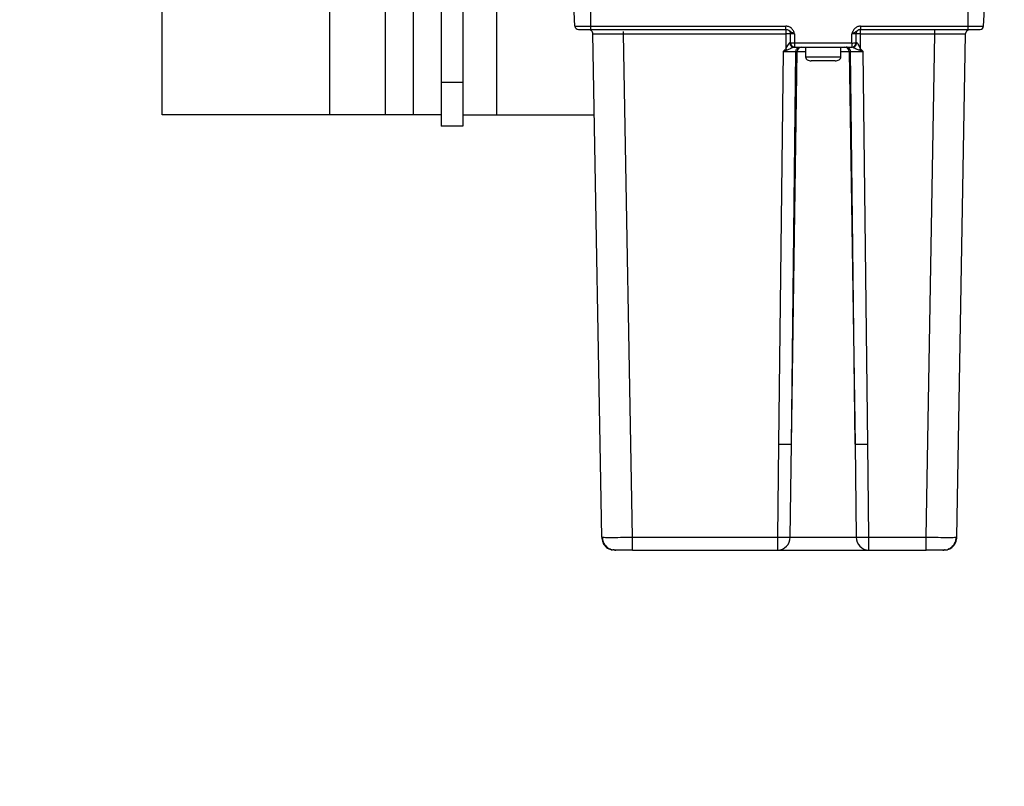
# Model space of a CAD drawing. Header units: inches. Extents: x 170 to 288, y 234 to 248.
# Tile 454 of 480: x 260.077 to 260.371, y 244.264 to 244.493. Entities that reach past the tile are written whole.
import ezdxf

# ---------------------------------------------------------------- set-up
doc = ezdxf.new("R2010")
doc.units = ezdxf.units.IN
doc.header["$LTSCALE"] = 0.25
doc.header["$MEASUREMENT"] = 0
doc.layers.add('ANNOTATIONS', color=1, linetype='Continuous')
doc.layers.add('STANDARD Z GUIDE MOTOR RH', color=7, linetype='Continuous')
doc.styles.add('ARIAL', font='arial.ttf', dxfattribs={"height": 0.09375})
doc.dimstyles.new('STANDARD$0', dxfattribs={"dimtxt": 0.09375, "dimasz": 0.09375, "dimexe": 0.03125, "dimexo": 0.046875, "dimgap": 0.09, "dimtad": 0, "dimtih": 1, "dimtoh": 1, "dimdec": 4, "dimzin": 0, "dimdsep": 46, "dimtxsty": 'ARIAL', "dimcen": 0.09, "dimadec": 0, "dimazin": 0, "dimtfac": 1, "dimtdec": 4, "dimtofl": 0, "dimtmove": 0, "dimatfit": 1, "dimfxl": 1, "dimtolj": 1, "dimtzin": 0, "dimarcsym": 0})

# ---------------------------------------------------------------- blocks, each defined once
blk = doc.blocks.new('*D54')
at = {"layer": 'ANNOTATIONS', "color": 0, "lineweight": -2, "transparency": 16777216}
for p, q in [((260.8643552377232, 245.1923245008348), (261.4626251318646, 245.1923245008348)), ((261.4313751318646, 245.0985745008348), (261.4313751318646, 244.8065568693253)), ((261.4313751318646, 244.2375278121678), (261.4313751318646, 244.5295454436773)), ((259.7476886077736, 244.1437778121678), (261.4626251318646, 244.1437778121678))]:
    blk.add_line(p, q, dxfattribs=at)
at = {"layer": 'ANNOTATIONS', "color": 0, "transparency": 16777216}
for points in [[(261.4157501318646, 245.0985745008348), (261.4470001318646, 245.0985745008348), (261.4313751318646, 245.1923245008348)], [(261.4157501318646, 244.2375278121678), (261.4470001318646, 244.2375278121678), (261.4313751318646, 244.1437778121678)]]:
    blk.add_solid(points, dxfattribs=at)
at = {"layer": 'defpoints', "color": 0, "transparency": 16777216}
for p in [(260.8174802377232, 245.1923245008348), (261.4313751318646, 245.1923245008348), (259.7008136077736, 244.1437778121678)]:
    blk.add_point(p, dxfattribs=at)
at = {"layer": 'ANNOTATIONS', "color": 0, "transparency": 16777216, "insert": (261.4313751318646, 244.6680511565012), "char_height": 0.09375, "attachment_point": 5, "style": 'ARIAL'}
blk.add_mtext('\\A1;HEADROOM', dxfattribs=at)

msp = doc.modelspace()

# ---------------------------------------------------------------- linework, layer by layer
at = {"layer": 'STANDARD Z GUIDE MOTOR RH'}
for p, q in [((260.1191749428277, 244.4644444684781), (260.1191749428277, 244.8644445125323)), ((260.1858416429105, 244.8644445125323), (260.1858416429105, 244.4644444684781)), ((260.1941749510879, 244.8644445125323), (260.1941749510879, 244.4644444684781)), ((260.2025082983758, 244.8644445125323), (260.2025082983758, 244.46103241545)), ((260.2090699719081, 244.5276668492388), (260.2090699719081, 244.46103241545)), ((260.1691749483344, 244.5138124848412), (260.1691749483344, 244.4644444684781)), ((260.2191749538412, 244.4644444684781), (260.2191749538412, 244.5130565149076)), ((260.2471277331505, 244.5030271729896), (260.2471277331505, 244.4899037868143)), ((260.3599886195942, 244.4899037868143), (260.3599886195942, 244.5030271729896)), ((260.2425140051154, 244.4908987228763), (260.2419984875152, 244.500734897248)), ((260.3646023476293, 244.4908987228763), (260.3651178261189, 244.500734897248)), ((260.2425140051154, 244.4908987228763), (260.3055552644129, 244.4908987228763)), ((260.2471265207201, 244.4897875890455), (260.247112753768, 244.4897873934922)), ((260.2471334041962, 244.4897847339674), (260.2471190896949, 244.4897845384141)), ((260.2471277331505, 244.4899037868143), (260.3055551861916, 244.4899037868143)), ((260.3055266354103, 244.4899037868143), (260.3055266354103, 244.4841549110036)), ((260.3278076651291, 244.4899037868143), (260.3599886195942, 244.4899037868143)), ((260.3278078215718, 244.4908987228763), (260.3646023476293, 244.4908987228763)), ((260.327836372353, 244.4841549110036), (260.327836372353, 244.4899037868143)), ((260.3599998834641, 244.4897857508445), (260.3599855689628, 244.4897859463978)), ((260.2505089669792, 244.3382603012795), (260.2478845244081, 244.4886143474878)), ((260.2570694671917, 244.4886143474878), (260.3055266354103, 244.4886143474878)), ((260.2596944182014, 244.3382603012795), (260.2570694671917, 244.4886143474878)), ((260.3068390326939, 244.4885914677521), (260.3068390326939, 244.485966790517)), ((260.3081511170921, 244.4886601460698), (260.3081513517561, 244.4858981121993)), ((260.3252117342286, 244.4858981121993), (260.3252122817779, 244.4886601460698)), ((260.3265240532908, 244.485966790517), (260.3265240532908, 244.4885914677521)), ((260.327836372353, 244.4886143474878), (260.3500462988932, 244.4886143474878)), ((260.3474223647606, 244.3382603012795), (260.3500462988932, 244.4886143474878)), ((260.3566073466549, 244.3382603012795), (260.3592317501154, 244.4886143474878)), ((260.3055266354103, 244.4841549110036), (260.3047136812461, 244.4833649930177)), ((260.3074655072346, 244.4847442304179), (260.3075948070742, 244.4847554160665)), ((260.3081513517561, 244.4858981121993), (260.3252117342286, 244.4858981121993)), ((260.3081513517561, 244.4858981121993), (260.3081513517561, 244.4846544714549)), ((260.3081513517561, 244.4846544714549), (260.3252117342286, 244.4846544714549)), ((260.3114321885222, 244.4846544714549), (260.3114321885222, 244.4816360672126)), ((260.3219308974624, 244.4816360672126), (260.3219308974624, 244.4846544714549)), ((260.3252117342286, 244.4858981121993), (260.3252117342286, 244.4846544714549)), ((260.3286493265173, 244.4833650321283), (260.327836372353, 244.4841549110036)), ((260.3047136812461, 244.4833649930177), (260.3033548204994, 244.3660829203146)), ((260.3058929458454, 244.483759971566), (260.3047136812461, 244.4833649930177)), ((260.3071572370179, 244.36608976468), (260.3085160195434, 244.4833627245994)), ((260.3071572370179, 244.36608976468), (260.3089366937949, 244.4833627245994)), ((260.3085160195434, 244.4833627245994), (260.3089366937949, 244.4833627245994)), ((260.3089366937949, 244.4833627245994), (260.3114321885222, 244.4833627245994)), ((260.3219308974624, 244.4816360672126), (260.3114321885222, 244.4816360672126)), ((260.3219308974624, 244.4833627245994), (260.3244263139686, 244.4833627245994)), ((260.3244263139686, 244.4833627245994), (260.3248470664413, 244.4833627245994)), ((260.3244263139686, 244.4833627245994), (260.3262058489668, 244.36608976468)), ((260.3262058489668, 244.36608976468), (260.3248470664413, 244.4833627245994)), ((260.3286493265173, 244.4833650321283), (260.327470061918, 244.483759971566)), ((260.330008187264, 244.3660829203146), (260.3286493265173, 244.4833650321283)), ((260.2025082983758, 244.4741557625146), (260.2090699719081, 244.4741557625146)), ((260.2025082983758, 244.4644444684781), (260.1191749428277, 244.4644444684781)), ((260.2090699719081, 244.4644444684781), (260.2483064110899, 244.4644444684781)), ((260.2090699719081, 244.46103241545), (260.2025082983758, 244.46103241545)), ((260.3033548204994, 244.3660829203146), (260.3030379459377, 244.3382603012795)), ((260.3068111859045, 244.3382671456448), (260.3071572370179, 244.36608976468)), ((260.3262058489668, 244.36608976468), (260.3265518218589, 244.3382671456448)), ((260.330325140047, 244.3382603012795), (260.330008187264, 244.3660829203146)), ((260.2505089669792, 244.3382603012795), (260.2506897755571, 244.3382483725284)), ((260.2596944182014, 244.3382603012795), (260.3030379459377, 244.3382603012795)), ((260.3030379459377, 244.3382603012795), (260.3030379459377, 244.3343919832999)), ((260.3068111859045, 244.3382671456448), (260.3265518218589, 244.3382671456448)), ((260.330325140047, 244.3382603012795), (260.3474223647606, 244.3382603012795)), ((260.330325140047, 244.3343919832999), (260.330325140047, 244.3382603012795)), ((260.3564264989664, 244.3382483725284), (260.3566073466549, 244.3382603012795)), ((260.253150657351, 244.3346548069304), (260.2537487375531, 244.3344541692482)), ((260.2544453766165, 244.3343919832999), (260.2537344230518, 244.3345318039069)), ((260.254134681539, 244.3346439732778), (260.2541303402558, 244.3346561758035)), ((260.2544453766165, 244.3343919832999), (260.2546895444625, 244.3343919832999)), ((260.2596939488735, 244.3343919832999), (260.2596939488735, 244.334524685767)), ((260.2596939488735, 244.3343919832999), (260.3030379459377, 244.3343919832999)), ((260.330325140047, 244.3343919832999), (260.3474223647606, 244.3343919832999)), ((260.3474223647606, 244.3343919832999), (260.3474223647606, 244.334524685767)), ((260.3524268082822, 244.3343919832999), (260.3526709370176, 244.3343919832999)), ((260.3526709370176, 244.3343919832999), (260.353382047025, 244.3345318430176)), ((260.3529862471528, 244.3346561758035), (260.352981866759, 244.3346440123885))]:
    msp.add_line(p, q, dxfattribs=at)
at = {"layer": 'STANDARD Z GUIDE MOTOR RH', "flags": 128}
msp.add_lwpolyline([(260.3069305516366, 244.4859415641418), (260.3068642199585, 244.4859533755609), (260.3068390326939, 244.485966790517)], dxfattribs=at)
at = {"layer": 'STANDARD Z GUIDE MOTOR RH'}
for centre, radius, start, end in [((260.2435624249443, 244.490953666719), 0.001049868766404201, 183.0000349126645, 270.0001937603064), ((260.3635538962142, 244.490953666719), 0.001049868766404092, 270, 356.9999999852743), ((260.3058552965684, 244.469815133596), 0.01880208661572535, 87.000882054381, 91.00158332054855), ((260.3275077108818, 244.4698185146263), 0.0187987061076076, 88.99823559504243, 92.99941806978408), ((260.3079151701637, 244.4964336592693), 0.01053819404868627, 264.6388450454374, 271.2842182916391), ((260.3102264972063, 244.4833648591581), 0.001289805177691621, 90.9908903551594, 180.0948214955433), ((260.3231365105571, 244.4833648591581), 0.001289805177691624, 359.9051785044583, 89.00910964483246), ((260.3252117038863, 244.4859667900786), 0.001312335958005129, 270, 359.999999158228), ((260.3255388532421, 244.4922198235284), 0.00633016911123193, 267.037853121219, 278.9536643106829), ((260.3050880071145, 244.4594314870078), 0.09336465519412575, 268.9363214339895, 271.2699436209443), ((260.3282750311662, 244.4594247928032), 0.0933579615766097, 268.7299945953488, 271.0637361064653), ((260.3047479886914, 244.4356092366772), 0.0973639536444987, 268.9936391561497, 271.214220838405), ((260.3029562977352, 244.3382460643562), 0.003854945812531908, 271.213622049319, 0.3133312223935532), ((260.33040675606, 244.3382461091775), 0.003854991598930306, 179.6873386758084, 268.7857080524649), ((260.3286150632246, 244.435614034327), 0.09736875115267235, 268.7858130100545, 271.0063313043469)]:
    msp.add_arc(centre, radius, start, end, dxfattribs=at)
for points, knots in [([(260.2435624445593, 244.4899037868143), (260.2436160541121, 244.4899037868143), (260.2437232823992, 244.4899037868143), (260.2445476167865, 244.4899037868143), (260.2457262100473, 244.4899037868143), (260.2466605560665, 244.4899037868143), (260.2471277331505, 244.4899037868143)], [0, 0, 0, 0, 0.2499697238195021, 0.4999822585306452, 0.7499889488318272, 1, 1, 1, 1]), ([(260.2478845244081, 244.4886143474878), (260.2478617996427, 244.488782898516), (260.2478163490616, 244.4891200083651), (260.2475353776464, 244.4895384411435), (260.2472627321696, 244.4896910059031), (260.2471385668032, 244.4897604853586)], [0, 0, 0, 0, 0.3525686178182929, 0.7051535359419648, 1, 1, 1, 1]), ([(260.3081511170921, 244.4886601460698), (260.308066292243, 244.4889009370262), (260.3078792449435, 244.489431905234), (260.3073708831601, 244.4901837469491), (260.3066953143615, 244.4906564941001), (260.3060590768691, 244.4908686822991), (260.3057229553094, 244.4908887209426), (260.3055551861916, 244.4908987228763)], [0, 0, 0, 0, 0.2079654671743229, 0.4585847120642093, 0.7266373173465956, 0.8635558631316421, 1, 1, 1, 1]), ([(260.3064405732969, 244.4896111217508), (260.306433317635, 244.4896167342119), (260.3063230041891, 244.4897020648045), (260.3060270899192, 244.4898520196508), (260.3057204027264, 244.4898857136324), (260.3055551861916, 244.4899038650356)], [0, 0, 0, 0, 0.03145479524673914, 0.4782316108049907, 0.9999999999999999, 0.9999999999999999, 0.9999999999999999, 0.9999999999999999]), ([(260.3055552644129, 244.4899037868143), (260.3055552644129, 244.4899185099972), (260.3055552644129, 244.4899479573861), (260.3055552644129, 244.4901756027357), (260.3055552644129, 244.4905025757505), (260.3055552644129, 244.4907666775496), (260.3055552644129, 244.4908987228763)], [0, 0, 0, 0, 0.249937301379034, 0.4998919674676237, 0.7499565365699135, 1, 1, 1, 1]), ([(260.3278078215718, 244.4908987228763), (260.3276398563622, 244.4908887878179), (260.3273035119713, 244.4908688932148), (260.3266672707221, 244.4906559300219), (260.3259918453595, 244.4901834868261), (260.325483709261, 244.489431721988), (260.3252969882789, 244.4889009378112), (260.3252122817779, 244.4886601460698)], [0, 0, 0, 0, 0.1365968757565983, 0.2735304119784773, 0.5416249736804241, 0.7920568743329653, 1, 1, 1, 1]), ([(260.3278076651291, 244.489903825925), (260.3276756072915, 244.4898920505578), (260.3274255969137, 244.4898697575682), (260.3271242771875, 244.4897496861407), (260.326988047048, 244.4896443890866), (260.3269396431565, 244.4896069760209)], [0, 0, 0, 0, 0.4192074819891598, 0.7936387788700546, 1, 1, 1, 1]), ([(260.3278078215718, 244.4908987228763), (260.3278078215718, 244.4907666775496), (260.3278078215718, 244.4905025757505), (260.3278078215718, 244.4901756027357), (260.3278078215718, 244.4899479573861), (260.3278078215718, 244.4899185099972), (260.3278078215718, 244.4899037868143)], [0, 0, 0, 0, 0.2500434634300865, 0.5001080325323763, 0.7500626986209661, 1, 1, 1, 1]), ([(260.3500468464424, 244.4886143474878), (260.3500468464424, 244.4887849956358), (260.3500468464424, 244.4891263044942), (260.3500468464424, 244.4895374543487), (260.3500468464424, 244.4897745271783), (260.3500468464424, 244.4898076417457), (260.3500468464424, 244.4898083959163)], [0, 0, 0, 0, 0.3307394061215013, 0.6615031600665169, 0.9922908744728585, 1, 1, 1, 1]), ([(260.3592317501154, 244.4886143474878), (260.3592544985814, 244.4887828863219), (260.359299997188, 244.4891199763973), (260.3595800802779, 244.4895374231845), (260.3598514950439, 244.4896894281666), (260.3599744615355, 244.4897582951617)], [0, 0, 0, 0, 0.3535467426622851, 0.7071195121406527, 1, 1, 1, 1]), ([(260.3599886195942, 244.4899037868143), (260.3604557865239, 244.4899037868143), (260.361390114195, 244.4899037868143), (260.3625686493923, 244.4899037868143), (260.3633930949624, 244.4899037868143), (260.3635002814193, 244.4899037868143), (260.3635538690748, 244.4899037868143)], [0, 0, 0, 0, 0.2500057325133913, 0.5000081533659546, 0.7500300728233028, 1, 1, 1, 1]), ([(260.2478845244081, 244.4886143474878), (260.2479217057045, 244.4886157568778), (260.2479950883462, 244.4886185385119), (260.2487400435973, 244.4886221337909), (260.2504101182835, 244.4886249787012), (260.2529091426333, 244.4886221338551), (260.2552075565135, 244.4886185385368), (260.2564433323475, 244.4886157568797), (260.2570694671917, 244.4886143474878)], [0, 0, 0, 0, 0.1304416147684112, 0.2574453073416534, 0.5000146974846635, 0.7425742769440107, 0.8695692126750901, 0.9999999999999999, 0.9999999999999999, 0.9999999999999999, 0.9999999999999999]), ([(260.2570694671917, 244.4886143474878), (260.2570694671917, 244.4887875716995), (260.2570694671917, 244.4890600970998), (260.2570694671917, 244.4892719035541), (260.2570694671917, 244.4893490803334)], [0, 0, 0, 0, 0.6356259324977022, 0.9999999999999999, 0.9999999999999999, 0.9999999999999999, 0.9999999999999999]), ([(260.3064332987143, 244.489602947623), (260.3064842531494, 244.4895472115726), (260.306615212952, 244.4894039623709), (260.3068025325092, 244.4890336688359), (260.306827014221, 244.4887289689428), (260.3068389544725, 244.4885803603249)], [0, 0, 0, 0, 0.2460023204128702, 0.6322592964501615, 0.9999999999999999, 0.9999999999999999, 0.9999999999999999, 0.9999999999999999]), ([(260.3081511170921, 244.4886601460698), (260.3079394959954, 244.4887309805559), (260.3074926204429, 244.4888805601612), (260.3069676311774, 244.4891882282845), (260.3066155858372, 244.4894706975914), (260.3064405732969, 244.4896111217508)], [0, 0, 0, 0, 0.3114615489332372, 0.6577064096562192, 1, 1, 1, 1]), ([(260.3081511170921, 244.4886601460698), (260.3079837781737, 244.4886591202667), (260.3077287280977, 244.488657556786), (260.3074238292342, 244.4886490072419), (260.3071736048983, 244.4886387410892), (260.3069824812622, 244.4886236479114), (260.3068604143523, 244.4886071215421), (260.3068464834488, 244.4885969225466), (260.3068390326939, 244.4885914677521)], [0, 0, 0, 0, 0.2419744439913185, 0.3688060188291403, 0.499178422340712, 0.709207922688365, 0.8444737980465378, 1, 1, 1, 1]), ([(260.3269396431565, 244.4896069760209), (260.3268086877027, 244.4895119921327), (260.3263860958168, 244.4892054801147), (260.3258829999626, 244.4888812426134), (260.3253650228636, 244.4887104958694), (260.3252122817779, 244.4886601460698)], [0, 0, 0, 0, 0.2404821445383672, 0.7760333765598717, 0.9999999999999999, 0.9999999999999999, 0.9999999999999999, 0.9999999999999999]), ([(260.3265240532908, 244.4885914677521), (260.3265165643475, 244.4885969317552), (260.3265025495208, 244.4886071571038), (260.3263808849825, 244.488623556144), (260.3261895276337, 244.488638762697), (260.3259394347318, 244.4886490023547), (260.3256345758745, 244.4886575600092), (260.3253795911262, 244.4886591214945), (260.3252122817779, 244.4886601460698)], [0, 0, 0, 0, 0.1554080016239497, 0.2908309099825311, 0.500759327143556, 0.6311589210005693, 0.7579833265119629, 1, 1, 1, 1]), ([(260.3265240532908, 244.4885914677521), (260.3265371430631, 244.488739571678), (260.326563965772, 244.4890430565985), (260.3267538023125, 244.4894120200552), (260.3268849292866, 244.4895545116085), (260.3269365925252, 244.4896106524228)], [0, 0, 0, 0, 0.3661356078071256, 0.7502612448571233, 1, 1, 1, 1]), ([(260.3500462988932, 244.4886143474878), (260.350672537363, 244.4886157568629), (260.3519084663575, 244.4886185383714), (260.3542070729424, 244.4886221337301), (260.3567060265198, 244.4886249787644), (260.3583762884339, 244.4886221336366), (260.3591211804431, 244.4886185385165), (260.3591945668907, 244.4886157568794), (260.3592317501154, 244.4886143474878)], [0, 0, 0, 0, 0.1304503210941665, 0.2574535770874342, 0.5000114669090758, 0.7425588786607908, 0.8695605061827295, 1, 1, 1, 1]), ([(260.306712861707, 244.4859569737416), (260.3066820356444, 244.4859501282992), (260.3066182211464, 244.4859359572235), (260.306495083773, 244.4858379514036), (260.3063582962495, 244.4856878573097), (260.3059942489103, 244.485175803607), (260.3057410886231, 244.4846231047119), (260.3055266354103, 244.4841549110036)], [0, 0, 0, 0, 0.08084633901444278, 0.167363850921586, 0.2648754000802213, 0.3772726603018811, 1, 1, 1, 1]), ([(260.3055266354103, 244.4841549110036), (260.3055878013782, 244.4840887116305), (260.3057140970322, 244.4839520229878), (260.3058320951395, 244.4838253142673), (260.3058929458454, 244.483759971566)], [0, 0, 0, 0, 0.4843077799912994, 0.9999999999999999, 0.9999999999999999, 0.9999999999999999, 0.9999999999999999]), ([(260.3078990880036, 244.4846544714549), (260.307877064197, 244.4846517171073), (260.307834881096, 244.4846464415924), (260.3077087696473, 244.4845987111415), (260.3075415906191, 244.4845230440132), (260.3069433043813, 244.4842220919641), (260.306382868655, 244.4839755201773), (260.3058929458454, 244.483759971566)], [0, 0, 0, 0, 0.08509052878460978, 0.1629773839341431, 0.2492790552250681, 0.3437332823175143, 0.9999999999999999, 0.9999999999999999, 0.9999999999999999, 0.9999999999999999]), ([(260.306712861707, 244.4859569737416), (260.3067494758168, 244.4859586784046), (260.3068227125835, 244.4859620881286), (260.3068335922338, 244.4859652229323), (260.3068390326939, 244.485966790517)], [0, 0, 0, 0, 0.4999416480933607, 0.9999999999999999, 0.9999999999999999, 0.9999999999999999, 0.9999999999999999]), ([(260.306712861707, 244.4859569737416), (260.3067299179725, 244.4857932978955), (260.3067561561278, 244.4855415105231), (260.3069020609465, 244.4852363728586), (260.3070083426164, 244.4851039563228), (260.3070618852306, 244.4850372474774)], [0, 0, 0, 0, 0.4796482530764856, 0.7378570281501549, 0.9999999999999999, 0.9999999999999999, 0.9999999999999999, 0.9999999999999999]), ([(260.306930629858, 244.4859415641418), (260.3069426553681, 244.4858619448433), (260.3069669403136, 244.4857011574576), (260.307049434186, 244.4854634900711), (260.3071654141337, 244.4852391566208), (260.3073159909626, 244.4850388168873), (260.3074961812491, 244.4848717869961), (260.3076999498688, 244.4847479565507), (260.3079208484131, 244.4846682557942), (260.3080740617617, 244.484659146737), (260.3081507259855, 244.4846545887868)], [0, 0, 0, 0, 0.1192903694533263, 0.2409012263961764, 0.3644876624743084, 0.4897384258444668, 0.616245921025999, 0.7437533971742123, 0.8717804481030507, 0.9999999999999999, 0.9999999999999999, 0.9999999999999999, 0.9999999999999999]), ([(260.3070618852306, 244.4850372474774), (260.3070622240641, 244.4850368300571), (260.3071180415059, 244.4849680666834), (260.3072483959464, 244.4848708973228), (260.3073882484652, 244.4847614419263), (260.3074661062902, 244.4847455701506), (260.3074673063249, 244.4847453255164)], [0, 0, 0, 0, 0.003051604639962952, 0.5027033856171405, 0.9923350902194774, 1, 1, 1, 1]), ([(260.3071365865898, 244.4850335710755), (260.3072111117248, 244.4849733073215), (260.3073597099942, 244.4848531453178), (260.3076183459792, 244.484735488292), (260.3078844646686, 244.484664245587), (260.3080577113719, 244.4846576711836), (260.3081430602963, 244.4846544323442)], [0, 0, 0, 0, 0.2554147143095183, 0.509280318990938, 0.758249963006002, 0.9999999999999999, 0.9999999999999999, 0.9999999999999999, 0.9999999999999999]), ([(260.3085160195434, 244.4833627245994), (260.3085372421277, 244.4835326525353), (260.3085796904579, 244.4838725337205), (260.3088738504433, 244.4842986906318), (260.3092900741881, 244.4845965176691), (260.309618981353, 244.4846351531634), (260.3097834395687, 244.4846544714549)], [0, 0, 0, 0, 0.2499947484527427, 0.5000267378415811, 0.7500063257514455, 1, 1, 1, 1]), ([(260.3248470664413, 244.4833627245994), (260.3248258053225, 244.4835326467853), (260.3247832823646, 244.4838724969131), (260.3244892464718, 244.4842987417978), (260.3240729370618, 244.4845964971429), (260.3237440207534, 244.4846351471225), (260.3235795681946, 244.4846544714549)], [0, 0, 0, 0, 0.2499980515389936, 0.5000045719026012, 0.7500107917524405, 1, 1, 1, 1]), ([(260.3254639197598, 244.4846546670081), (260.3254865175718, 244.4846515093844), (260.325530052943, 244.4846454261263), (260.325624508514, 244.4846110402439), (260.3256902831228, 244.4845812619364), (260.3257051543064, 244.4845745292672)], [0, 0, 0, 0, 0.4551222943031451, 0.876806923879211, 1, 1, 1, 1]), ([(260.3257051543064, 244.4845745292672), (260.3257326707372, 244.4845623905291), (260.3258092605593, 244.4845286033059), (260.3260840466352, 244.4843927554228), (260.3266461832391, 244.4840977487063), (260.3271544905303, 244.4838893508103), (260.327470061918, 244.483759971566)], [0, 0, 0, 0, 0.05531696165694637, 0.1539704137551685, 0.4747611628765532, 1, 1, 1, 1]), ([(260.3258957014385, 244.4847452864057), (260.3258969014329, 244.484745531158), (260.3259747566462, 244.4847614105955), (260.3261156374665, 244.4848679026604), (260.3263065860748, 244.4850272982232), (260.3264591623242, 244.4852380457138), (260.3266076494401, 244.4855403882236), (260.3266334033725, 244.4857928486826), (260.3266501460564, 244.4859569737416)], [0, 0, 0, 0, 0.002648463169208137, 0.171831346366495, 0.3445117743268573, 0.517117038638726, 0.6860768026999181, 1, 1, 1, 1]), ([(260.327836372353, 244.4841549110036), (260.3277058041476, 244.4844307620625), (260.3274771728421, 244.4849137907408), (260.3271509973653, 244.4855067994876), (260.3268954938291, 244.4858202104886), (260.3267374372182, 244.4859387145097), (260.3266786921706, 244.4859510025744), (260.3266501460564, 244.4859569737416)], [0, 0, 0, 0, 0.3753741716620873, 0.6572985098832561, 0.8452056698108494, 0.9247804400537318, 1, 1, 1, 1]), ([(260.327470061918, 244.483759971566), (260.3275309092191, 244.4838253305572), (260.3276488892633, 244.4839520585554), (260.3277752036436, 244.4840887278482), (260.327836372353, 244.4841549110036)], [0, 0, 0, 0, 0.5157423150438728, 1, 1, 1, 1]), ([(260.3047136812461, 244.4833649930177), (260.3051386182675, 244.4833662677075), (260.3059917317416, 244.4833688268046), (260.3071349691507, 244.483368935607), (260.308058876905, 244.4833676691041), (260.3083632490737, 244.4833643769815), (260.3085160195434, 244.4833627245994)], [0, 0, 0, 0, 0.2471843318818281, 0.4962530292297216, 0.7471593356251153, 1, 1, 1, 1]), ([(260.311433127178, 244.481671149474), (260.3114363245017, 244.4815988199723), (260.311442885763, 244.4814503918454), (260.3115453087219, 244.4812386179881), (260.3117069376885, 244.4810469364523), (260.3120054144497, 244.4808237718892), (260.3124818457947, 244.4806287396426), (260.3128955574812, 244.4806008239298), (260.3131119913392, 244.480586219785)], [0, 0, 0, 0, 0.09781730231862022, 0.2007319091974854, 0.3131813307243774, 0.4373109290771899, 0.7056284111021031, 0.9999999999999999, 0.9999999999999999, 0.9999999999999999, 0.9999999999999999]), ([(260.3202510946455, 244.480586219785), (260.3204674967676, 244.4806008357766), (260.3208811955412, 244.4806287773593), (260.3213576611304, 244.4808237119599), (260.3216560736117, 244.4810469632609), (260.3218177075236, 244.4812386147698), (260.3219201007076, 244.4814503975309), (260.3219267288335, 244.4815988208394), (260.3219299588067, 244.481671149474)], [0, 0, 0, 0, 0.2943441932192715, 0.5627016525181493, 0.6868063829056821, 0.799258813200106, 0.9021761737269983, 1, 1, 1, 1]), ([(260.3248470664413, 244.4833627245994), (260.3249998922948, 244.483364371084), (260.3253043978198, 244.4833676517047), (260.3262279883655, 244.4833690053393), (260.3273714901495, 244.4833687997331), (260.3282244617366, 244.4833662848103), (260.3286493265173, 244.4833650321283)], [0, 0, 0, 0, 0.2528489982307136, 0.5038016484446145, 0.7528438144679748, 1, 1, 1, 1]), ([(260.3202510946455, 244.480586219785), (260.3201974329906, 244.480586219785), (260.3200901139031, 244.480586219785), (260.3192646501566, 244.480586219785), (260.318084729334, 244.480586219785), (260.3166815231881, 244.480586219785), (260.3152783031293, 244.480586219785), (260.3140984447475, 244.480586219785), (260.3132728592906, 244.480586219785), (260.3131656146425, 244.480586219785), (260.3131119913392, 244.480586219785)], [0, 0, 0, 0, 0.1250040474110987, 0.2499982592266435, 0.3749983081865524, 0.4999982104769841, 0.6250049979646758, 0.7499992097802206, 0.8749973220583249, 1, 1, 1, 1]), ([(260.2505089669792, 244.3382603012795), (260.2505750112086, 244.3377490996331), (260.2507070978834, 244.3367267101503), (260.2516312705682, 244.3354822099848), (260.252537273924, 244.3347495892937), (260.253124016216, 244.3346495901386), (260.2532097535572, 244.3346349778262)], [0, 0, 0, 0, 0.3153489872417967, 0.6306894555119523, 0.9460347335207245, 1, 1, 1, 1]), ([(260.2506791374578, 244.3382933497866), (260.2507120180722, 244.3379277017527), (260.2507802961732, 244.3371684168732), (260.2512929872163, 244.3361053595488), (260.2520878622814, 244.3351905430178), (260.2528019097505, 244.3348333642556), (260.2531561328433, 244.3346561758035)], [0, 0, 0, 0, 0.2336275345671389, 0.485138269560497, 0.7445885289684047, 1, 1, 1, 1]), ([(260.2506897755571, 244.3382483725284), (260.2506931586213, 244.33824813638), (260.2507560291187, 244.3382437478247), (260.2514065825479, 244.3382357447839), (260.2530209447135, 244.3382293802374), (260.2555353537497, 244.338235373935), (260.2578315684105, 244.3382470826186), (260.259067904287, 244.3382558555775), (260.2596944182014, 244.3382603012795)], [0, 0, 0, 0, 0.008236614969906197, 0.1530683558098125, 0.4297395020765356, 0.7063109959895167, 0.8511729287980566, 1, 1, 1, 1]), ([(260.2596939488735, 244.334524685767), (260.2596939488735, 244.3345623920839), (260.2596939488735, 244.3346689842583), (260.2596939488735, 244.3354668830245), (260.2596939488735, 244.3367305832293), (260.2596939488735, 244.3377503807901), (260.2596939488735, 244.3382603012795)], [0, 0, 0, 0, 0.1543066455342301, 0.4362102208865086, 0.7180931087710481, 1, 1, 1, 1]), ([(260.3474223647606, 244.3382603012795), (260.3480484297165, 244.338255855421), (260.3492841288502, 244.3382470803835), (260.3515801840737, 244.3382353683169), (260.3540949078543, 244.3382293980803), (260.3557093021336, 244.3382356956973), (260.3563602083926, 244.3382438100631), (260.3564230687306, 244.3382481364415), (260.3564264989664, 244.3382483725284)], [0, 0, 0, 0, 0.1487213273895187, 0.2935395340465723, 0.5702160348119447, 0.8467756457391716, 0.9916386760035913, 1, 1, 1, 1]), ([(260.3474223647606, 244.334524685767), (260.3474223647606, 244.3345623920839), (260.3474223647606, 244.3346689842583), (260.3474223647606, 244.3354668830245), (260.3474223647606, 244.3367305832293), (260.3474223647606, 244.3377503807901), (260.3474223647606, 244.3382603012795)], [0, 0, 0, 0, 0.1543066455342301, 0.4362102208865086, 0.7180931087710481, 1, 1, 1, 1]), ([(260.3539063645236, 244.3346349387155), (260.353992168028, 244.3346495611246), (260.3545789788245, 244.3347495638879), (260.3554850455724, 244.3354822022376), (260.3564092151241, 244.3367267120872), (260.3565413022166, 244.3377491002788), (260.3566073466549, 244.3382603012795)], [0, 0, 0, 0, 0.05400442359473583, 0.3693366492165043, 0.684664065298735, 0.9999999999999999, 0.9999999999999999, 0.9999999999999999, 0.9999999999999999]), ([(260.3539601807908, 244.3346561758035), (260.3543144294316, 244.3348333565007), (260.3550284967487, 244.3351905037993), (260.3558234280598, 244.3361053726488), (260.3563360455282, 244.3371684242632), (260.3564043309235, 244.3379277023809), (260.356437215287, 244.3382933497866)], [0, 0, 0, 0, 0.2554250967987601, 0.5148663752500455, 0.7663730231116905, 1, 1, 1, 1]), ([(260.2528789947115, 244.335007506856), (260.2529340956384, 244.3348790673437), (260.2530395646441, 244.3346332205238), (260.2535195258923, 244.334512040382), (260.2537487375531, 244.3344541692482)], [0, 0, 0, 0, 0.5224371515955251, 1, 1, 1, 1]), ([(260.2541793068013, 244.3344563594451), (260.254451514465, 244.33445617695), (260.2549957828, 244.3344558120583), (260.2563557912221, 244.3344552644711), (260.2579741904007, 244.3344547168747), (260.2591582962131, 244.3344543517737), (260.2597502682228, 244.3344541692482)], [0, 0, 0, 0, 0.2501760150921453, 0.500216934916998, 0.7501426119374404, 1, 1, 1, 1]), ([(260.3030379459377, 244.3343919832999), (260.3036072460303, 244.3343919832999), (260.3047458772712, 244.3343919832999), (260.3080406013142, 244.3343919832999), (260.3121164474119, 244.3343919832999), (260.3166815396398, 244.3343919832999), (260.321246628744, 244.3343919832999), (260.3253224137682, 244.3343919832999), (260.3286172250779, 244.3343919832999), (260.3297557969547, 244.3343919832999), (260.3303250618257, 244.3343919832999)], [0, 0, 0, 0, 0.1249969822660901, 0.2500007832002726, 0.3749999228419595, 0.5000006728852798, 0.6250014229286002, 0.7499986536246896, 0.8750039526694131, 1, 1, 1, 1]), ([(260.3473663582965, 244.3344541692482), (260.3479583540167, 244.3344543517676), (260.3491424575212, 244.3344547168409), (260.3507609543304, 244.3344552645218), (260.3521206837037, 244.3344558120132), (260.3526649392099, 244.3344561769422), (260.3529371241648, 244.3344563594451)], [0, 0, 0, 0, 0.2498648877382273, 0.4997770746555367, 0.7498359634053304, 1, 1, 1, 1]), ([(260.353367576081, 244.3344541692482), (260.3535968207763, 244.3345120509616), (260.3540768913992, 244.3346332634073), (260.3541823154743, 244.3348790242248), (260.3542373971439, 244.3350074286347)], [0, 0, 0, 0, 0.4775228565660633, 1, 1, 1, 1])]:
    msp.add_open_spline(points, degree=3, knots=knots, dxfattribs=at)

# ---------------------------------------------------------------- dimensions: what is measured, and where the dimension line sits
at = {"layer": 'ANNOTATIONS'}
dim = msp.add_linear_dim(base=(261.4313751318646, 245.1923245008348), p1=(259.7008136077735, 244.1437778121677), p2=(260.8174802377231, 245.1923245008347), angle=90, text='HEADROOM', dimstyle='STANDARD$0', dxfattribs=at)
dim.commit()
dim.dimension.update_dxf_attribs({"geometry": '*D54', "text_midpoint": (261.4313751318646, 244.6680511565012)})

doc.saveas('drawing.dxf')
